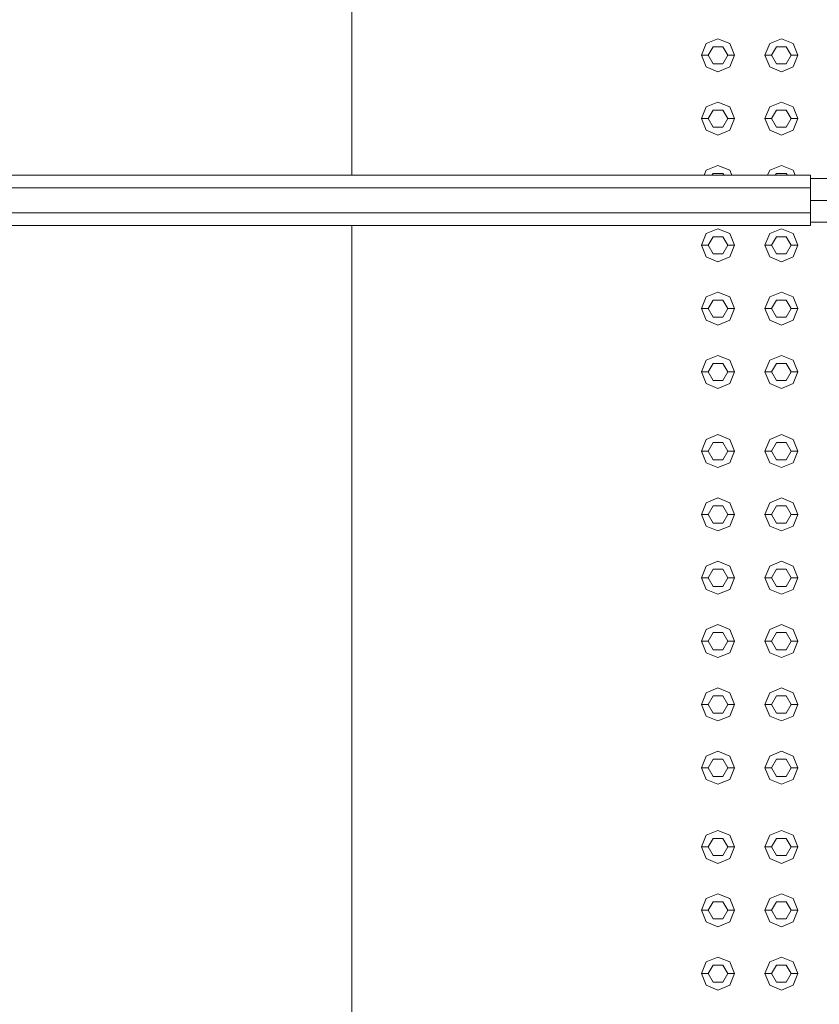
# Model space of a CAD drawing. Header units: millimetres. Extents: x 2 to 902, y -447 to 199.
# Tile 642 of 656: x 23.89 to 25.1, y 161.43 to 162.93. Entities that reach past the tile are written whole.
import ezdxf

# ---------------------------------------------------------------- set-up
doc = ezdxf.new("R2010")
doc.units = ezdxf.units.MM
doc.header["$MEASUREMENT"] = 0
for name, color, linetype, lineweight in [('IFC-Corrimão-Contorno', 36, 'Continuous', 5), ('IFC-Elemento construtivo genérico-Contorno', 253, 'Continuous', 5), ('IFC-Escada-Contorno', 32, 'Continuous', 5), ('IFC-Laje-Contorno', 134, 'Continuous', 5)]:
    doc.layers.add(name, color=color, linetype=linetype, lineweight=lineweight)

msp = doc.modelspace()

# ---------------------------------------------------------------- linework, layer by layer
at = {"layer": 'IFC-Corrimão-Contorno', "color": 7, "lineweight": 5}
for p, q in [((23.8509, 162.6895), (25.0871, 162.6895)), ((25.0871, 162.6705), (25.0871, 162.6895)), ((25.0871, 162.6514), (25.0871, 162.6844)), ((25.0871, 162.6844), (25.4935, 162.6844)), ((23.8434, 162.6705), (25.0871, 162.6705)), ((25.0871, 162.6324), (25.0871, 162.6705)), ((25.0871, 162.6514), (25.4935, 162.6514)), ((25.0871, 162.6267), (25.0871, 162.6514)), ((23.8434, 162.6324), (25.0871, 162.6324)), ((25.0871, 162.6133), (25.0871, 162.6324)), ((23.8509, 162.6133), (25.0871, 162.6133)), ((25.0871, 162.6184), (25.4935, 162.6184))]:
    msp.add_line(p, q, dxfattribs=at)
at = {"layer": 'IFC-Elemento construtivo genérico-Contorno', "color": 7, "lineweight": 5}
for p, q in [((24.9221, 162.8714), (24.9294, 162.8891)), ((24.9221, 162.8714), (24.9294, 162.8891)), ((24.9294, 162.8891), (24.9471, 162.8964)), ((24.9294, 162.8891), (24.9471, 162.8964)), ((24.9471, 162.8964), (24.9648, 162.8891)), ((24.9471, 162.8964), (24.9648, 162.8891)), ((24.9648, 162.8891), (24.9721, 162.8714)), ((24.9648, 162.8891), (24.9721, 162.8714)), ((25.0181, 162.8714), (25.0254, 162.8891)), ((25.0181, 162.8714), (25.0254, 162.8891)), ((25.0254, 162.8891), (25.0431, 162.8964)), ((25.0254, 162.8891), (25.0431, 162.8964)), ((25.0431, 162.8964), (25.0608, 162.8891)), ((25.0431, 162.8964), (25.0608, 162.8891)), ((25.0608, 162.8891), (25.0681, 162.8714)), ((25.0608, 162.8891), (25.0681, 162.8714)), ((24.9321, 162.8714), (24.9396, 162.8844)), ((24.9321, 162.8714), (24.9396, 162.8844)), ((24.9396, 162.8844), (24.9546, 162.8844)), ((24.9396, 162.8844), (24.9546, 162.8844)), ((24.9546, 162.8844), (24.9621, 162.8714)), ((24.9546, 162.8844), (24.9621, 162.8714)), ((25.0281, 162.8714), (25.0356, 162.8844)), ((25.0281, 162.8714), (25.0356, 162.8844)), ((25.0356, 162.8844), (25.0506, 162.8844)), ((25.0356, 162.8844), (25.0506, 162.8844)), ((25.0506, 162.8844), (25.0581, 162.8714)), ((25.0506, 162.8844), (25.0581, 162.8714)), ((24.9221, 162.8714), (24.9321, 162.8714)), ((24.9221, 162.8714), (24.9294, 162.8538)), ((24.9221, 162.8714), (24.9321, 162.8714)), ((24.9221, 162.8714), (24.9294, 162.8538)), ((24.9321, 162.8714), (24.9396, 162.8584)), ((24.9321, 162.8714), (24.9396, 162.8584)), ((24.9396, 162.8584), (24.9546, 162.8584)), ((24.9396, 162.8584), (24.9546, 162.8584)), ((24.9546, 162.8584), (24.9621, 162.8714)), ((24.9546, 162.8584), (24.9621, 162.8714)), ((24.9621, 162.8714), (24.9721, 162.8714)), ((24.9621, 162.8714), (24.9721, 162.8714)), ((24.9648, 162.8538), (24.9721, 162.8714)), ((24.9648, 162.8538), (24.9721, 162.8714)), ((25.0181, 162.8714), (25.0281, 162.8714)), ((25.0181, 162.8714), (25.0254, 162.8538)), ((25.0181, 162.8714), (25.0281, 162.8714)), ((25.0181, 162.8714), (25.0254, 162.8538)), ((25.0281, 162.8714), (25.0356, 162.8584)), ((25.0281, 162.8714), (25.0356, 162.8584)), ((25.0356, 162.8584), (25.0506, 162.8584)), ((25.0356, 162.8584), (25.0506, 162.8584)), ((25.0506, 162.8584), (25.0581, 162.8714)), ((25.0506, 162.8584), (25.0581, 162.8714)), ((25.0581, 162.8714), (25.0681, 162.8714)), ((25.0581, 162.8714), (25.0681, 162.8714)), ((25.0608, 162.8538), (25.0681, 162.8714)), ((25.0608, 162.8538), (25.0681, 162.8714)), ((24.9294, 162.8538), (24.9471, 162.8464)), ((24.9294, 162.8538), (24.9471, 162.8464)), ((24.9471, 162.8464), (24.9648, 162.8538)), ((24.9471, 162.8464), (24.9648, 162.8538)), ((25.0254, 162.8538), (25.0431, 162.8464)), ((25.0254, 162.8538), (25.0431, 162.8464)), ((25.0431, 162.8464), (25.0608, 162.8538)), ((25.0431, 162.8464), (25.0608, 162.8538)), ((24.9294, 162.7931), (24.9471, 162.8004)), ((24.9294, 162.7931), (24.9471, 162.8004)), ((24.9471, 162.8004), (24.9648, 162.7931)), ((24.9471, 162.8004), (24.9648, 162.7931)), ((25.0254, 162.7931), (25.0431, 162.8004)), ((25.0254, 162.7931), (25.0431, 162.8004)), ((25.0431, 162.8004), (25.0608, 162.7931)), ((25.0431, 162.8004), (25.0608, 162.7931)), ((24.9221, 162.7754), (24.9294, 162.7931)), ((24.9221, 162.7754), (24.9294, 162.7931)), ((24.9321, 162.7754), (24.9396, 162.7884)), ((24.9321, 162.7754), (24.9396, 162.7884)), ((24.9396, 162.7884), (24.9546, 162.7884)), ((24.9396, 162.7884), (24.9546, 162.7884)), ((24.9546, 162.7884), (24.9621, 162.7754)), ((24.9546, 162.7884), (24.9621, 162.7754)), ((24.9648, 162.7931), (24.9721, 162.7754)), ((24.9648, 162.7931), (24.9721, 162.7754)), ((25.0181, 162.7754), (25.0254, 162.7931)), ((25.0181, 162.7754), (25.0254, 162.7931)), ((25.0281, 162.7754), (25.0356, 162.7884)), ((25.0281, 162.7754), (25.0356, 162.7884)), ((25.0356, 162.7884), (25.0506, 162.7884)), ((25.0356, 162.7884), (25.0506, 162.7884)), ((25.0506, 162.7884), (25.0581, 162.7754)), ((25.0506, 162.7884), (25.0581, 162.7754)), ((25.0608, 162.7931), (25.0681, 162.7754)), ((25.0608, 162.7931), (25.0681, 162.7754)), ((24.9221, 162.7754), (24.9321, 162.7754)), ((24.9221, 162.7754), (24.9294, 162.7577)), ((24.9221, 162.7754), (24.9321, 162.7754)), ((24.9221, 162.7754), (24.9294, 162.7577)), ((24.9321, 162.7754), (24.9396, 162.7624)), ((24.9321, 162.7754), (24.9396, 162.7624)), ((24.9546, 162.7624), (24.9621, 162.7754)), ((24.9546, 162.7624), (24.9621, 162.7754)), ((24.9621, 162.7754), (24.9721, 162.7754)), ((24.9621, 162.7754), (24.9721, 162.7754)), ((24.9648, 162.7577), (24.9721, 162.7754)), ((24.9648, 162.7577), (24.9721, 162.7754)), ((25.0181, 162.7754), (25.0281, 162.7754)), ((25.0181, 162.7754), (25.0254, 162.7577)), ((25.0181, 162.7754), (25.0281, 162.7754)), ((25.0181, 162.7754), (25.0254, 162.7577)), ((25.0281, 162.7754), (25.0356, 162.7624)), ((25.0281, 162.7754), (25.0356, 162.7624)), ((25.0506, 162.7624), (25.0581, 162.7754)), ((25.0506, 162.7624), (25.0581, 162.7754)), ((25.0581, 162.7754), (25.0681, 162.7754)), ((25.0581, 162.7754), (25.0681, 162.7754)), ((25.0608, 162.7577), (25.0681, 162.7754)), ((25.0608, 162.7577), (25.0681, 162.7754)), ((24.9294, 162.7577), (24.9471, 162.7504)), ((24.9294, 162.7577), (24.9471, 162.7504)), ((24.9396, 162.7624), (24.9546, 162.7624)), ((24.9396, 162.7624), (24.9546, 162.7624)), ((24.9471, 162.7504), (24.9648, 162.7577)), ((24.9471, 162.7504), (24.9648, 162.7577)), ((25.0254, 162.7577), (25.0431, 162.7504)), ((25.0254, 162.7577), (25.0431, 162.7504)), ((25.0356, 162.7624), (25.0506, 162.7624)), ((25.0356, 162.7624), (25.0506, 162.7624)), ((25.0431, 162.7504), (25.0608, 162.7577)), ((25.0431, 162.7504), (25.0608, 162.7577)), ((24.9263, 162.6895), (24.9294, 162.6971)), ((24.9263, 162.6895), (24.9294, 162.6971)), ((24.9294, 162.6971), (24.9471, 162.7044)), ((24.9294, 162.6971), (24.9471, 162.7044)), ((24.9471, 162.7044), (24.9648, 162.6971)), ((24.9471, 162.7044), (24.9648, 162.6971)), ((24.9648, 162.6971), (24.9679, 162.6895)), ((24.9648, 162.6971), (24.9679, 162.6895)), ((25.0223, 162.6895), (25.0254, 162.6971)), ((25.0223, 162.6895), (25.0254, 162.6971)), ((25.0254, 162.6971), (25.0431, 162.7044)), ((25.0254, 162.6971), (25.0431, 162.7044)), ((25.0431, 162.7044), (25.0608, 162.6971)), ((25.0431, 162.7044), (25.0608, 162.6971)), ((25.0608, 162.6971), (25.0639, 162.6895)), ((25.0608, 162.6971), (25.0639, 162.6895)), ((24.9379, 162.6895), (24.9396, 162.6924)), ((24.9379, 162.6895), (24.9396, 162.6924)), ((24.9396, 162.6924), (24.9546, 162.6924)), ((24.9396, 162.6924), (24.9546, 162.6924)), ((24.9546, 162.6924), (24.9563, 162.6895)), ((24.9546, 162.6924), (24.9563, 162.6895)), ((25.0339, 162.6895), (25.0356, 162.6924)), ((25.0339, 162.6895), (25.0356, 162.6924)), ((25.0356, 162.6924), (25.0506, 162.6924)), ((25.0356, 162.6924), (25.0506, 162.6924)), ((25.0506, 162.6924), (25.0523, 162.6895)), ((25.0506, 162.6924), (25.0523, 162.6895)), ((24.9294, 162.6011), (24.9471, 162.6084)), ((24.9294, 162.6011), (24.9471, 162.6084)), ((24.9471, 162.6084), (24.9648, 162.6011)), ((24.9471, 162.6084), (24.9648, 162.6011)), ((25.0254, 162.6011), (25.0431, 162.6084)), ((25.0254, 162.6011), (25.0431, 162.6084)), ((25.0431, 162.6084), (25.0608, 162.6011)), ((25.0431, 162.6084), (25.0608, 162.6011)), ((24.9221, 162.5834), (24.9294, 162.6011)), ((24.9221, 162.5834), (24.9294, 162.6011)), ((24.9321, 162.5834), (24.9396, 162.5964)), ((24.9321, 162.5834), (24.9396, 162.5964)), ((24.9396, 162.5964), (24.9546, 162.5964)), ((24.9396, 162.5964), (24.9546, 162.5964)), ((24.9546, 162.5964), (24.9621, 162.5834)), ((24.9546, 162.5964), (24.9621, 162.5834)), ((24.9648, 162.6011), (24.9721, 162.5834)), ((24.9648, 162.6011), (24.9721, 162.5834)), ((25.0181, 162.5834), (25.0254, 162.6011)), ((25.0181, 162.5834), (25.0254, 162.6011)), ((25.0281, 162.5834), (25.0356, 162.5964)), ((25.0281, 162.5834), (25.0356, 162.5964)), ((25.0356, 162.5964), (25.0506, 162.5964)), ((25.0356, 162.5964), (25.0506, 162.5964)), ((25.0506, 162.5964), (25.0581, 162.5834)), ((25.0506, 162.5964), (25.0581, 162.5834)), ((25.0608, 162.6011), (25.0681, 162.5834)), ((25.0608, 162.6011), (25.0681, 162.5834)), ((24.9221, 162.5834), (24.9321, 162.5834)), ((24.9221, 162.5834), (24.9294, 162.5658)), ((24.9221, 162.5834), (24.9321, 162.5834)), ((24.9221, 162.5834), (24.9294, 162.5658)), ((24.9321, 162.5834), (24.9396, 162.5704)), ((24.9321, 162.5834), (24.9396, 162.5704)), ((24.9546, 162.5704), (24.9621, 162.5834)), ((24.9546, 162.5704), (24.9621, 162.5834)), ((24.9621, 162.5834), (24.9721, 162.5834)), ((24.9621, 162.5834), (24.9721, 162.5834)), ((24.9648, 162.5658), (24.9721, 162.5834)), ((24.9648, 162.5658), (24.9721, 162.5834)), ((25.0181, 162.5834), (25.0281, 162.5834)), ((25.0181, 162.5834), (25.0254, 162.5658)), ((25.0181, 162.5834), (25.0281, 162.5834)), ((25.0181, 162.5834), (25.0254, 162.5658)), ((25.0281, 162.5834), (25.0356, 162.5704)), ((25.0281, 162.5834), (25.0356, 162.5704)), ((25.0506, 162.5704), (25.0581, 162.5834)), ((25.0506, 162.5704), (25.0581, 162.5834)), ((25.0581, 162.5834), (25.0681, 162.5834)), ((25.0581, 162.5834), (25.0681, 162.5834)), ((25.0608, 162.5658), (25.0681, 162.5834)), ((25.0608, 162.5658), (25.0681, 162.5834)), ((24.9294, 162.5658), (24.9471, 162.5584)), ((24.9294, 162.5658), (24.9471, 162.5584)), ((24.9396, 162.5704), (24.9546, 162.5704)), ((24.9396, 162.5704), (24.9546, 162.5704)), ((24.9471, 162.5584), (24.9648, 162.5658)), ((24.9471, 162.5584), (24.9648, 162.5658)), ((25.0254, 162.5658), (25.0431, 162.5584)), ((25.0254, 162.5658), (25.0431, 162.5584)), ((25.0356, 162.5704), (25.0506, 162.5704)), ((25.0356, 162.5704), (25.0506, 162.5704)), ((25.0431, 162.5584), (25.0608, 162.5658)), ((25.0431, 162.5584), (25.0608, 162.5658)), ((24.9221, 162.4874), (24.9294, 162.5051)), ((24.9221, 162.4874), (24.9294, 162.5051)), ((24.9294, 162.5051), (24.9471, 162.5124)), ((24.9294, 162.5051), (24.9471, 162.5124)), ((24.9321, 162.4874), (24.9396, 162.5004)), ((24.9321, 162.4874), (24.9396, 162.5004)), ((24.9396, 162.5004), (24.9546, 162.5004)), ((24.9396, 162.5004), (24.9546, 162.5004)), ((24.9471, 162.5124), (24.9648, 162.5051)), ((24.9471, 162.5124), (24.9648, 162.5051)), ((24.9546, 162.5004), (24.9621, 162.4874)), ((24.9546, 162.5004), (24.9621, 162.4874)), ((24.9648, 162.5051), (24.9721, 162.4874)), ((24.9648, 162.5051), (24.9721, 162.4874)), ((25.0181, 162.4874), (25.0254, 162.5051)), ((25.0181, 162.4874), (25.0254, 162.5051)), ((25.0254, 162.5051), (25.0431, 162.5124)), ((25.0254, 162.5051), (25.0431, 162.5124)), ((25.0281, 162.4874), (25.0356, 162.5004)), ((25.0281, 162.4874), (25.0356, 162.5004)), ((25.0356, 162.5004), (25.0506, 162.5004)), ((25.0356, 162.5004), (25.0506, 162.5004)), ((25.0431, 162.5124), (25.0608, 162.5051)), ((25.0431, 162.5124), (25.0608, 162.5051)), ((25.0506, 162.5004), (25.0581, 162.4874)), ((25.0506, 162.5004), (25.0581, 162.4874)), ((25.0608, 162.5051), (25.0681, 162.4874)), ((25.0608, 162.5051), (25.0681, 162.4874)), ((24.9221, 162.4874), (24.9321, 162.4874)), ((24.9221, 162.4874), (24.9294, 162.4698)), ((24.9221, 162.4874), (24.9321, 162.4874)), ((24.9221, 162.4874), (24.9294, 162.4698)), ((24.9321, 162.4874), (24.9396, 162.4744)), ((24.9321, 162.4874), (24.9396, 162.4744)), ((24.9546, 162.4744), (24.9621, 162.4874)), ((24.9546, 162.4744), (24.9621, 162.4874)), ((24.9621, 162.4874), (24.9721, 162.4874)), ((24.9621, 162.4874), (24.9721, 162.4874)), ((24.9648, 162.4698), (24.9721, 162.4874)), ((24.9648, 162.4698), (24.9721, 162.4874)), ((25.0181, 162.4874), (25.0281, 162.4874)), ((25.0181, 162.4874), (25.0254, 162.4698)), ((25.0181, 162.4874), (25.0281, 162.4874)), ((25.0181, 162.4874), (25.0254, 162.4698)), ((25.0281, 162.4874), (25.0356, 162.4744)), ((25.0281, 162.4874), (25.0356, 162.4744)), ((25.0506, 162.4744), (25.0581, 162.4874)), ((25.0506, 162.4744), (25.0581, 162.4874)), ((25.0581, 162.4874), (25.0681, 162.4874)), ((25.0581, 162.4874), (25.0681, 162.4874)), ((25.0608, 162.4698), (25.0681, 162.4874)), ((25.0608, 162.4698), (25.0681, 162.4874)), ((24.9294, 162.4698), (24.9471, 162.4624)), ((24.9294, 162.4698), (24.9471, 162.4624)), ((24.9396, 162.4744), (24.9546, 162.4744)), ((24.9396, 162.4744), (24.9546, 162.4744)), ((24.9471, 162.4624), (24.9648, 162.4698)), ((24.9471, 162.4624), (24.9648, 162.4698)), ((25.0254, 162.4698), (25.0431, 162.4624)), ((25.0254, 162.4698), (25.0431, 162.4624)), ((25.0356, 162.4744), (25.0506, 162.4744)), ((25.0356, 162.4744), (25.0506, 162.4744)), ((25.0431, 162.4624), (25.0608, 162.4698)), ((25.0431, 162.4624), (25.0608, 162.4698)), ((24.9294, 162.4091), (24.9471, 162.4164)), ((24.9294, 162.4091), (24.9471, 162.4164)), ((24.9471, 162.4164), (24.9648, 162.4091)), ((24.9471, 162.4164), (24.9648, 162.4091)), ((25.0254, 162.4091), (25.0431, 162.4164)), ((25.0254, 162.4091), (25.0431, 162.4164)), ((25.0431, 162.4164), (25.0608, 162.4091)), ((25.0431, 162.4164), (25.0608, 162.4091)), ((24.9221, 162.3914), (24.9294, 162.4091)), ((24.9221, 162.3914), (24.9294, 162.4091)), ((24.9321, 162.3914), (24.9396, 162.4044)), ((24.9321, 162.3914), (24.9396, 162.4044)), ((24.9396, 162.4044), (24.9546, 162.4044)), ((24.9396, 162.4044), (24.9546, 162.4044)), ((24.9546, 162.4044), (24.9621, 162.3914)), ((24.9546, 162.4044), (24.9621, 162.3914)), ((24.9648, 162.4091), (24.9721, 162.3914)), ((24.9648, 162.4091), (24.9721, 162.3914)), ((25.0181, 162.3914), (25.0254, 162.4091)), ((25.0181, 162.3914), (25.0254, 162.4091)), ((25.0281, 162.3914), (25.0356, 162.4044)), ((25.0281, 162.3914), (25.0356, 162.4044)), ((25.0356, 162.4044), (25.0506, 162.4044)), ((25.0356, 162.4044), (25.0506, 162.4044)), ((25.0506, 162.4044), (25.0581, 162.3914)), ((25.0506, 162.4044), (25.0581, 162.3914)), ((25.0608, 162.4091), (25.0681, 162.3914)), ((25.0608, 162.4091), (25.0681, 162.3914)), ((24.9221, 162.3914), (24.9321, 162.3914)), ((24.9221, 162.3914), (24.9294, 162.3738)), ((24.9221, 162.3914), (24.9321, 162.3914)), ((24.9221, 162.3914), (24.9294, 162.3738)), ((24.9321, 162.3914), (24.9396, 162.3784)), ((24.9321, 162.3914), (24.9396, 162.3784)), ((24.9546, 162.3784), (24.9621, 162.3914)), ((24.9546, 162.3784), (24.9621, 162.3914)), ((24.9621, 162.3914), (24.9721, 162.3914)), ((24.9621, 162.3914), (24.9721, 162.3914)), ((24.9648, 162.3738), (24.9721, 162.3914)), ((24.9648, 162.3738), (24.9721, 162.3914)), ((25.0181, 162.3914), (25.0281, 162.3914)), ((25.0181, 162.3914), (25.0254, 162.3738)), ((25.0181, 162.3914), (25.0281, 162.3914)), ((25.0181, 162.3914), (25.0254, 162.3738)), ((25.0281, 162.3914), (25.0356, 162.3784)), ((25.0281, 162.3914), (25.0356, 162.3784)), ((25.0506, 162.3784), (25.0581, 162.3914)), ((25.0506, 162.3784), (25.0581, 162.3914)), ((25.0581, 162.3914), (25.0681, 162.3914)), ((25.0581, 162.3914), (25.0681, 162.3914)), ((25.0608, 162.3738), (25.0681, 162.3914)), ((25.0608, 162.3738), (25.0681, 162.3914)), ((24.9294, 162.3738), (24.9471, 162.3664)), ((24.9294, 162.3738), (24.9471, 162.3664)), ((24.9396, 162.3784), (24.9546, 162.3784)), ((24.9396, 162.3784), (24.9546, 162.3784)), ((24.9471, 162.3664), (24.9648, 162.3738)), ((24.9471, 162.3664), (24.9648, 162.3738)), ((25.0254, 162.3738), (25.0431, 162.3664)), ((25.0254, 162.3738), (25.0431, 162.3664)), ((25.0356, 162.3784), (25.0506, 162.3784)), ((25.0356, 162.3784), (25.0506, 162.3784)), ((25.0431, 162.3664), (25.0608, 162.3738)), ((25.0431, 162.3664), (25.0608, 162.3738)), ((24.9294, 162.2891), (24.9471, 162.2964)), ((24.9294, 162.2891), (24.9471, 162.2964)), ((24.9471, 162.2964), (24.9648, 162.2891)), ((24.9471, 162.2964), (24.9648, 162.2891)), ((25.0254, 162.2891), (25.0431, 162.2964)), ((25.0254, 162.2891), (25.0431, 162.2964)), ((25.0431, 162.2964), (25.0608, 162.2891)), ((25.0431, 162.2964), (25.0608, 162.2891)), ((24.9221, 162.2714), (24.9294, 162.2891)), ((24.9221, 162.2714), (24.9294, 162.2891)), ((24.9321, 162.2714), (24.9396, 162.2844)), ((24.9321, 162.2714), (24.9396, 162.2844)), ((24.9396, 162.2844), (24.9546, 162.2844)), ((24.9396, 162.2844), (24.9546, 162.2844)), ((24.9546, 162.2844), (24.9621, 162.2714)), ((24.9546, 162.2844), (24.9621, 162.2714)), ((24.9648, 162.2891), (24.9721, 162.2714)), ((24.9648, 162.2891), (24.9721, 162.2714)), ((25.0181, 162.2714), (25.0254, 162.2891)), ((25.0181, 162.2714), (25.0254, 162.2891)), ((25.0281, 162.2714), (25.0356, 162.2844)), ((25.0281, 162.2714), (25.0356, 162.2844)), ((25.0356, 162.2844), (25.0506, 162.2844)), ((25.0356, 162.2844), (25.0506, 162.2844)), ((25.0506, 162.2844), (25.0581, 162.2714)), ((25.0506, 162.2844), (25.0581, 162.2714)), ((25.0608, 162.2891), (25.0681, 162.2714)), ((25.0608, 162.2891), (25.0681, 162.2714)), ((24.9221, 162.2714), (24.9321, 162.2714)), ((24.9221, 162.2714), (24.9294, 162.2538)), ((24.9221, 162.2714), (24.9321, 162.2714)), ((24.9221, 162.2714), (24.9294, 162.2538)), ((24.9321, 162.2714), (24.9396, 162.2584)), ((24.9321, 162.2714), (24.9396, 162.2584)), ((24.9546, 162.2584), (24.9621, 162.2714)), ((24.9546, 162.2584), (24.9621, 162.2714)), ((24.9621, 162.2714), (24.9721, 162.2714)), ((24.9621, 162.2714), (24.9721, 162.2714)), ((24.9648, 162.2538), (24.9721, 162.2714)), ((24.9648, 162.2538), (24.9721, 162.2714)), ((25.0181, 162.2714), (25.0281, 162.2714)), ((25.0181, 162.2714), (25.0254, 162.2538)), ((25.0181, 162.2714), (25.0281, 162.2714)), ((25.0181, 162.2714), (25.0254, 162.2538)), ((25.0281, 162.2714), (25.0356, 162.2584)), ((25.0281, 162.2714), (25.0356, 162.2584)), ((25.0506, 162.2584), (25.0581, 162.2714)), ((25.0506, 162.2584), (25.0581, 162.2714)), ((25.0581, 162.2714), (25.0681, 162.2714)), ((25.0581, 162.2714), (25.0681, 162.2714)), ((25.0608, 162.2538), (25.0681, 162.2714)), ((25.0608, 162.2538), (25.0681, 162.2714)), ((24.9294, 162.2538), (24.9471, 162.2464)), ((24.9294, 162.2538), (24.9471, 162.2464)), ((24.9396, 162.2584), (24.9546, 162.2584)), ((24.9396, 162.2584), (24.9546, 162.2584)), ((24.9471, 162.2464), (24.9648, 162.2538)), ((24.9471, 162.2464), (24.9648, 162.2538)), ((25.0254, 162.2538), (25.0431, 162.2464)), ((25.0254, 162.2538), (25.0431, 162.2464)), ((25.0356, 162.2584), (25.0506, 162.2584)), ((25.0356, 162.2584), (25.0506, 162.2584)), ((25.0431, 162.2464), (25.0608, 162.2538)), ((25.0431, 162.2464), (25.0608, 162.2538)), ((24.9221, 162.1754), (24.9294, 162.1931)), ((24.9221, 162.1754), (24.9294, 162.1931)), ((24.9294, 162.1931), (24.9471, 162.2004)), ((24.9294, 162.1931), (24.9471, 162.2004)), ((24.9321, 162.1754), (24.9396, 162.1884)), ((24.9321, 162.1754), (24.9396, 162.1884)), ((24.9396, 162.1884), (24.9546, 162.1884)), ((24.9396, 162.1884), (24.9546, 162.1884)), ((24.9471, 162.2004), (24.9648, 162.1931)), ((24.9471, 162.2004), (24.9648, 162.1931)), ((24.9546, 162.1884), (24.9621, 162.1754)), ((24.9546, 162.1884), (24.9621, 162.1754)), ((24.9648, 162.1931), (24.9721, 162.1754)), ((24.9648, 162.1931), (24.9721, 162.1754)), ((25.0181, 162.1754), (25.0254, 162.1931)), ((25.0181, 162.1754), (25.0254, 162.1931)), ((25.0254, 162.1931), (25.0431, 162.2004)), ((25.0254, 162.1931), (25.0431, 162.2004)), ((25.0281, 162.1754), (25.0356, 162.1884)), ((25.0281, 162.1754), (25.0356, 162.1884)), ((25.0356, 162.1884), (25.0506, 162.1884)), ((25.0356, 162.1884), (25.0506, 162.1884)), ((25.0431, 162.2004), (25.0608, 162.1931)), ((25.0431, 162.2004), (25.0608, 162.1931)), ((25.0506, 162.1884), (25.0581, 162.1754)), ((25.0506, 162.1884), (25.0581, 162.1754)), ((25.0608, 162.1931), (25.0681, 162.1754)), ((25.0608, 162.1931), (25.0681, 162.1754)), ((24.9221, 162.1754), (24.9321, 162.1754)), ((24.9221, 162.1754), (24.9294, 162.1577)), ((24.9221, 162.1754), (24.9321, 162.1754)), ((24.9221, 162.1754), (24.9294, 162.1577)), ((24.9321, 162.1754), (24.9396, 162.1624)), ((24.9321, 162.1754), (24.9396, 162.1624)), ((24.9546, 162.1624), (24.9621, 162.1754)), ((24.9546, 162.1624), (24.9621, 162.1754)), ((24.9621, 162.1754), (24.9721, 162.1754)), ((24.9621, 162.1754), (24.9721, 162.1754)), ((24.9648, 162.1577), (24.9721, 162.1754)), ((24.9648, 162.1577), (24.9721, 162.1754)), ((25.0181, 162.1754), (25.0281, 162.1754)), ((25.0181, 162.1754), (25.0254, 162.1577)), ((25.0181, 162.1754), (25.0281, 162.1754)), ((25.0181, 162.1754), (25.0254, 162.1577)), ((25.0281, 162.1754), (25.0356, 162.1624)), ((25.0281, 162.1754), (25.0356, 162.1624)), ((25.0506, 162.1624), (25.0581, 162.1754)), ((25.0506, 162.1624), (25.0581, 162.1754)), ((25.0581, 162.1754), (25.0681, 162.1754)), ((25.0581, 162.1754), (25.0681, 162.1754)), ((25.0608, 162.1577), (25.0681, 162.1754)), ((25.0608, 162.1577), (25.0681, 162.1754)), ((24.9294, 162.1577), (24.9471, 162.1504)), ((24.9294, 162.1577), (24.9471, 162.1504)), ((24.9396, 162.1624), (24.9546, 162.1624)), ((24.9396, 162.1624), (24.9546, 162.1624)), ((24.9471, 162.1504), (24.9648, 162.1577)), ((24.9471, 162.1504), (24.9648, 162.1577)), ((25.0254, 162.1577), (25.0431, 162.1504)), ((25.0254, 162.1577), (25.0431, 162.1504)), ((25.0356, 162.1624), (25.0506, 162.1624)), ((25.0356, 162.1624), (25.0506, 162.1624)), ((25.0431, 162.1504), (25.0608, 162.1577)), ((25.0431, 162.1504), (25.0608, 162.1577)), ((24.9221, 162.0794), (24.9294, 162.0971)), ((24.9221, 162.0794), (24.9294, 162.0971)), ((24.9294, 162.0971), (24.9471, 162.1044)), ((24.9294, 162.0971), (24.9471, 162.1044)), ((24.9471, 162.1044), (24.9648, 162.0971)), ((24.9471, 162.1044), (24.9648, 162.0971)), ((24.9648, 162.0971), (24.9721, 162.0794)), ((24.9648, 162.0971), (24.9721, 162.0794)), ((25.0181, 162.0794), (25.0254, 162.0971)), ((25.0181, 162.0794), (25.0254, 162.0971)), ((25.0254, 162.0971), (25.0431, 162.1044)), ((25.0254, 162.0971), (25.0431, 162.1044)), ((25.0431, 162.1044), (25.0608, 162.0971)), ((25.0431, 162.1044), (25.0608, 162.0971)), ((25.0608, 162.0971), (25.0681, 162.0794)), ((25.0608, 162.0971), (25.0681, 162.0794)), ((24.9321, 162.0794), (24.9396, 162.0924)), ((24.9321, 162.0794), (24.9396, 162.0924)), ((24.9396, 162.0924), (24.9546, 162.0924)), ((24.9396, 162.0924), (24.9546, 162.0924)), ((24.9546, 162.0924), (24.9621, 162.0794)), ((24.9546, 162.0924), (24.9621, 162.0794)), ((25.0281, 162.0794), (25.0356, 162.0924)), ((25.0281, 162.0794), (25.0356, 162.0924)), ((25.0356, 162.0924), (25.0506, 162.0924)), ((25.0356, 162.0924), (25.0506, 162.0924)), ((25.0506, 162.0924), (25.0581, 162.0794)), ((25.0506, 162.0924), (25.0581, 162.0794)), ((24.9221, 162.0794), (24.9321, 162.0794)), ((24.9221, 162.0794), (24.9294, 162.0618)), ((24.9221, 162.0794), (24.9321, 162.0794)), ((24.9221, 162.0794), (24.9294, 162.0618)), ((24.9321, 162.0794), (24.9396, 162.0664)), ((24.9321, 162.0794), (24.9396, 162.0664)), ((24.9546, 162.0664), (24.9621, 162.0794)), ((24.9546, 162.0664), (24.9621, 162.0794)), ((24.9621, 162.0794), (24.9721, 162.0794)), ((24.9621, 162.0794), (24.9721, 162.0794)), ((24.9648, 162.0618), (24.9721, 162.0794)), ((24.9648, 162.0618), (24.9721, 162.0794)), ((25.0181, 162.0794), (25.0281, 162.0794)), ((25.0181, 162.0794), (25.0254, 162.0618)), ((25.0181, 162.0794), (25.0281, 162.0794)), ((25.0181, 162.0794), (25.0254, 162.0618)), ((25.0281, 162.0794), (25.0356, 162.0664)), ((25.0281, 162.0794), (25.0356, 162.0664)), ((25.0506, 162.0664), (25.0581, 162.0794)), ((25.0506, 162.0664), (25.0581, 162.0794)), ((25.0581, 162.0794), (25.0681, 162.0794)), ((25.0581, 162.0794), (25.0681, 162.0794)), ((25.0608, 162.0618), (25.0681, 162.0794)), ((25.0608, 162.0618), (25.0681, 162.0794)), ((24.9294, 162.0618), (24.9471, 162.0544)), ((24.9294, 162.0618), (24.9471, 162.0544)), ((24.9396, 162.0664), (24.9546, 162.0664)), ((24.9396, 162.0664), (24.9546, 162.0664)), ((24.9471, 162.0544), (24.9648, 162.0618)), ((24.9471, 162.0544), (24.9648, 162.0618)), ((25.0254, 162.0618), (25.0431, 162.0544)), ((25.0254, 162.0618), (25.0431, 162.0544)), ((25.0356, 162.0664), (25.0506, 162.0664)), ((25.0356, 162.0664), (25.0506, 162.0664)), ((25.0431, 162.0544), (25.0608, 162.0618)), ((25.0431, 162.0544), (25.0608, 162.0618)), ((24.9294, 162.0011), (24.9471, 162.0084)), ((24.9294, 162.0011), (24.9471, 162.0084)), ((24.9471, 162.0084), (24.9648, 162.0011)), ((24.9471, 162.0084), (24.9648, 162.0011)), ((25.0254, 162.0011), (25.0431, 162.0084)), ((25.0254, 162.0011), (25.0431, 162.0084)), ((25.0431, 162.0084), (25.0608, 162.0011)), ((25.0431, 162.0084), (25.0608, 162.0011)), ((24.9221, 161.9834), (24.9294, 162.0011)), ((24.9221, 161.9834), (24.9294, 162.0011)), ((24.9321, 161.9834), (24.9396, 161.9964)), ((24.9321, 161.9834), (24.9396, 161.9964)), ((24.9396, 161.9964), (24.9546, 161.9964)), ((24.9396, 161.9964), (24.9546, 161.9964)), ((24.9546, 161.9964), (24.9621, 161.9834)), ((24.9546, 161.9964), (24.9621, 161.9834)), ((24.9648, 162.0011), (24.9721, 161.9834)), ((24.9648, 162.0011), (24.9721, 161.9834)), ((25.0181, 161.9834), (25.0254, 162.0011)), ((25.0181, 161.9834), (25.0254, 162.0011)), ((25.0281, 161.9834), (25.0356, 161.9964)), ((25.0281, 161.9834), (25.0356, 161.9964)), ((25.0356, 161.9964), (25.0506, 161.9964)), ((25.0356, 161.9964), (25.0506, 161.9964)), ((25.0506, 161.9964), (25.0581, 161.9834)), ((25.0506, 161.9964), (25.0581, 161.9834)), ((25.0608, 162.0011), (25.0681, 161.9834)), ((25.0608, 162.0011), (25.0681, 161.9834)), ((24.9221, 161.9834), (24.9321, 161.9834)), ((24.9221, 161.9834), (24.9294, 161.9658)), ((24.9221, 161.9834), (24.9321, 161.9834)), ((24.9221, 161.9834), (24.9294, 161.9658)), ((24.9321, 161.9834), (24.9396, 161.9704)), ((24.9321, 161.9834), (24.9396, 161.9704)), ((24.9546, 161.9704), (24.9621, 161.9834)), ((24.9546, 161.9704), (24.9621, 161.9834)), ((24.9621, 161.9834), (24.9721, 161.9834)), ((24.9621, 161.9834), (24.9721, 161.9834)), ((24.9648, 161.9658), (24.9721, 161.9834)), ((24.9648, 161.9658), (24.9721, 161.9834)), ((25.0181, 161.9834), (25.0281, 161.9834)), ((25.0181, 161.9834), (25.0254, 161.9658)), ((25.0181, 161.9834), (25.0281, 161.9834)), ((25.0181, 161.9834), (25.0254, 161.9658)), ((25.0281, 161.9834), (25.0356, 161.9704)), ((25.0281, 161.9834), (25.0356, 161.9704)), ((25.0506, 161.9704), (25.0581, 161.9834)), ((25.0506, 161.9704), (25.0581, 161.9834)), ((25.0581, 161.9834), (25.0681, 161.9834)), ((25.0581, 161.9834), (25.0681, 161.9834)), ((25.0608, 161.9658), (25.0681, 161.9834)), ((25.0608, 161.9658), (25.0681, 161.9834)), ((24.9294, 161.9658), (24.9471, 161.9584)), ((24.9294, 161.9658), (24.9471, 161.9584)), ((24.9396, 161.9704), (24.9546, 161.9704)), ((24.9396, 161.9704), (24.9546, 161.9704)), ((24.9471, 161.9584), (24.9648, 161.9658)), ((24.9471, 161.9584), (24.9648, 161.9658)), ((25.0254, 161.9658), (25.0431, 161.9584)), ((25.0254, 161.9658), (25.0431, 161.9584)), ((25.0356, 161.9704), (25.0506, 161.9704)), ((25.0356, 161.9704), (25.0506, 161.9704)), ((25.0431, 161.9584), (25.0608, 161.9658)), ((25.0431, 161.9584), (25.0608, 161.9658)), ((24.9221, 161.8874), (24.9294, 161.9051)), ((24.9221, 161.8874), (24.9294, 161.9051)), ((24.9294, 161.9051), (24.9471, 161.9124)), ((24.9294, 161.9051), (24.9471, 161.9124)), ((24.9471, 161.9124), (24.9648, 161.9051)), ((24.9471, 161.9124), (24.9648, 161.9051)), ((24.9648, 161.9051), (24.9721, 161.8874)), ((24.9648, 161.9051), (24.9721, 161.8874)), ((25.0181, 161.8874), (25.0254, 161.9051)), ((25.0181, 161.8874), (25.0254, 161.9051)), ((25.0254, 161.9051), (25.0431, 161.9124)), ((25.0254, 161.9051), (25.0431, 161.9124)), ((25.0431, 161.9124), (25.0608, 161.9051)), ((25.0431, 161.9124), (25.0608, 161.9051)), ((25.0608, 161.9051), (25.0681, 161.8874)), ((25.0608, 161.9051), (25.0681, 161.8874)), ((24.9321, 161.8874), (24.9396, 161.9004)), ((24.9321, 161.8874), (24.9396, 161.9004)), ((24.9396, 161.9004), (24.9546, 161.9004)), ((24.9396, 161.9004), (24.9546, 161.9004)), ((24.9546, 161.9004), (24.9621, 161.8874)), ((24.9546, 161.9004), (24.9621, 161.8874)), ((25.0281, 161.8874), (25.0356, 161.9004)), ((25.0281, 161.8874), (25.0356, 161.9004)), ((25.0356, 161.9004), (25.0506, 161.9004)), ((25.0356, 161.9004), (25.0506, 161.9004)), ((25.0506, 161.9004), (25.0581, 161.8874)), ((25.0506, 161.9004), (25.0581, 161.8874)), ((24.9221, 161.8874), (24.9321, 161.8874)), ((24.9221, 161.8874), (24.9294, 161.8698)), ((24.9221, 161.8874), (24.9321, 161.8874)), ((24.9221, 161.8874), (24.9294, 161.8698)), ((24.9321, 161.8874), (24.9396, 161.8744)), ((24.9321, 161.8874), (24.9396, 161.8744)), ((24.9396, 161.8744), (24.9546, 161.8744)), ((24.9396, 161.8744), (24.9546, 161.8744)), ((24.9546, 161.8744), (24.9621, 161.8874)), ((24.9546, 161.8744), (24.9621, 161.8874)), ((24.9621, 161.8874), (24.9721, 161.8874)), ((24.9621, 161.8874), (24.9721, 161.8874)), ((24.9648, 161.8698), (24.9721, 161.8874)), ((24.9648, 161.8698), (24.9721, 161.8874)), ((25.0181, 161.8874), (25.0281, 161.8874)), ((25.0181, 161.8874), (25.0254, 161.8698)), ((25.0181, 161.8874), (25.0281, 161.8874)), ((25.0181, 161.8874), (25.0254, 161.8698)), ((25.0281, 161.8874), (25.0356, 161.8744)), ((25.0281, 161.8874), (25.0356, 161.8744)), ((25.0356, 161.8744), (25.0506, 161.8744)), ((25.0356, 161.8744), (25.0506, 161.8744)), ((25.0506, 161.8744), (25.0581, 161.8874)), ((25.0506, 161.8744), (25.0581, 161.8874)), ((25.0581, 161.8874), (25.0681, 161.8874)), ((25.0581, 161.8874), (25.0681, 161.8874)), ((25.0608, 161.8698), (25.0681, 161.8874)), ((25.0608, 161.8698), (25.0681, 161.8874)), ((24.9294, 161.8698), (24.9471, 161.8624)), ((24.9294, 161.8698), (24.9471, 161.8624)), ((24.9471, 161.8624), (24.9648, 161.8698)), ((24.9471, 161.8624), (24.9648, 161.8698)), ((25.0254, 161.8698), (25.0431, 161.8624)), ((25.0254, 161.8698), (25.0431, 161.8624)), ((25.0431, 161.8624), (25.0608, 161.8698)), ((25.0431, 161.8624), (25.0608, 161.8698)), ((24.9294, 161.8091), (24.9471, 161.8164)), ((24.9294, 161.8091), (24.9471, 161.8164)), ((24.9471, 161.8164), (24.9648, 161.8091)), ((24.9471, 161.8164), (24.9648, 161.8091)), ((25.0254, 161.8091), (25.0431, 161.8164)), ((25.0254, 161.8091), (25.0431, 161.8164)), ((25.0431, 161.8164), (25.0608, 161.8091)), ((25.0431, 161.8164), (25.0608, 161.8091)), ((24.9221, 161.7914), (24.9294, 161.8091)), ((24.9221, 161.7914), (24.9294, 161.8091)), ((24.9321, 161.7914), (24.9396, 161.8044)), ((24.9321, 161.7914), (24.9396, 161.8044)), ((24.9396, 161.8044), (24.9546, 161.8044)), ((24.9396, 161.8044), (24.9546, 161.8044)), ((24.9546, 161.8044), (24.9621, 161.7914)), ((24.9546, 161.8044), (24.9621, 161.7914)), ((24.9648, 161.8091), (24.9721, 161.7914)), ((24.9648, 161.8091), (24.9721, 161.7914)), ((25.0181, 161.7914), (25.0254, 161.8091)), ((25.0181, 161.7914), (25.0254, 161.8091)), ((25.0281, 161.7914), (25.0356, 161.8044)), ((25.0281, 161.7914), (25.0356, 161.8044)), ((25.0356, 161.8044), (25.0506, 161.8044)), ((25.0356, 161.8044), (25.0506, 161.8044)), ((25.0506, 161.8044), (25.0581, 161.7914)), ((25.0506, 161.8044), (25.0581, 161.7914)), ((25.0608, 161.8091), (25.0681, 161.7914)), ((25.0608, 161.8091), (25.0681, 161.7914)), ((24.9221, 161.7914), (24.9321, 161.7914)), ((24.9221, 161.7914), (24.9294, 161.7738)), ((24.9221, 161.7914), (24.9321, 161.7914)), ((24.9221, 161.7914), (24.9294, 161.7738)), ((24.9321, 161.7914), (24.9396, 161.7784)), ((24.9321, 161.7914), (24.9396, 161.7784)), ((24.9546, 161.7784), (24.9621, 161.7914)), ((24.9546, 161.7784), (24.9621, 161.7914)), ((24.9621, 161.7914), (24.9721, 161.7914)), ((24.9621, 161.7914), (24.9721, 161.7914)), ((24.9648, 161.7738), (24.9721, 161.7914)), ((24.9648, 161.7738), (24.9721, 161.7914)), ((25.0181, 161.7914), (25.0281, 161.7914)), ((25.0181, 161.7914), (25.0254, 161.7738)), ((25.0181, 161.7914), (25.0281, 161.7914)), ((25.0181, 161.7914), (25.0254, 161.7738)), ((25.0281, 161.7914), (25.0356, 161.7784)), ((25.0281, 161.7914), (25.0356, 161.7784)), ((25.0506, 161.7784), (25.0581, 161.7914)), ((25.0506, 161.7784), (25.0581, 161.7914)), ((25.0581, 161.7914), (25.0681, 161.7914)), ((25.0581, 161.7914), (25.0681, 161.7914)), ((25.0608, 161.7738), (25.0681, 161.7914)), ((25.0608, 161.7738), (25.0681, 161.7914)), ((24.9294, 161.7738), (24.9471, 161.7664)), ((24.9294, 161.7738), (24.9471, 161.7664)), ((24.9396, 161.7784), (24.9546, 161.7784)), ((24.9396, 161.7784), (24.9546, 161.7784)), ((24.9471, 161.7664), (24.9648, 161.7738)), ((24.9471, 161.7664), (24.9648, 161.7738)), ((25.0254, 161.7738), (25.0431, 161.7664)), ((25.0254, 161.7738), (25.0431, 161.7664)), ((25.0356, 161.7784), (25.0506, 161.7784)), ((25.0356, 161.7784), (25.0506, 161.7784)), ((25.0431, 161.7664), (25.0608, 161.7738)), ((25.0431, 161.7664), (25.0608, 161.7738)), ((24.9294, 161.6891), (24.9471, 161.6964)), ((24.9294, 161.6891), (24.9471, 161.6964)), ((24.9471, 161.6964), (24.9648, 161.6891)), ((24.9471, 161.6964), (24.9648, 161.6891)), ((25.0254, 161.6891), (25.0431, 161.6964)), ((25.0254, 161.6891), (25.0431, 161.6964)), ((25.0431, 161.6964), (25.0608, 161.6891)), ((25.0431, 161.6964), (25.0608, 161.6891)), ((24.9221, 161.6714), (24.9294, 161.6891)), ((24.9221, 161.6714), (24.9294, 161.6891)), ((24.9321, 161.6714), (24.9396, 161.6844)), ((24.9321, 161.6714), (24.9396, 161.6844)), ((24.9396, 161.6844), (24.9546, 161.6844)), ((24.9396, 161.6844), (24.9546, 161.6844)), ((24.9546, 161.6844), (24.9621, 161.6714)), ((24.9546, 161.6844), (24.9621, 161.6714)), ((24.9648, 161.6891), (24.9721, 161.6714)), ((24.9648, 161.6891), (24.9721, 161.6714)), ((25.0181, 161.6714), (25.0254, 161.6891)), ((25.0181, 161.6714), (25.0254, 161.6891)), ((25.0281, 161.6714), (25.0356, 161.6844)), ((25.0281, 161.6714), (25.0356, 161.6844)), ((25.0356, 161.6844), (25.0506, 161.6844)), ((25.0356, 161.6844), (25.0506, 161.6844)), ((25.0506, 161.6844), (25.0581, 161.6714)), ((25.0506, 161.6844), (25.0581, 161.6714)), ((25.0608, 161.6891), (25.0681, 161.6714)), ((25.0608, 161.6891), (25.0681, 161.6714)), ((24.9221, 161.6714), (24.9321, 161.6714)), ((24.9221, 161.6714), (24.9294, 161.6538)), ((24.9221, 161.6714), (24.9321, 161.6714)), ((24.9221, 161.6714), (24.9294, 161.6538)), ((24.9321, 161.6714), (24.9396, 161.6584)), ((24.9321, 161.6714), (24.9396, 161.6584)), ((24.9546, 161.6584), (24.9621, 161.6714)), ((24.9546, 161.6584), (24.9621, 161.6714)), ((24.9621, 161.6714), (24.9721, 161.6714)), ((24.9621, 161.6714), (24.9721, 161.6714)), ((24.9648, 161.6538), (24.9721, 161.6714)), ((24.9648, 161.6538), (24.9721, 161.6714)), ((25.0181, 161.6714), (25.0281, 161.6714)), ((25.0181, 161.6714), (25.0254, 161.6538)), ((25.0181, 161.6714), (25.0281, 161.6714)), ((25.0181, 161.6714), (25.0254, 161.6538)), ((25.0281, 161.6714), (25.0356, 161.6584)), ((25.0281, 161.6714), (25.0356, 161.6584)), ((25.0506, 161.6584), (25.0581, 161.6714)), ((25.0506, 161.6584), (25.0581, 161.6714)), ((25.0581, 161.6714), (25.0681, 161.6714)), ((25.0581, 161.6714), (25.0681, 161.6714)), ((25.0608, 161.6538), (25.0681, 161.6714)), ((25.0608, 161.6538), (25.0681, 161.6714)), ((24.9294, 161.6538), (24.9471, 161.6464)), ((24.9294, 161.6538), (24.9471, 161.6464)), ((24.9396, 161.6584), (24.9546, 161.6584)), ((24.9396, 161.6584), (24.9546, 161.6584)), ((24.9471, 161.6464), (24.9648, 161.6538)), ((24.9471, 161.6464), (24.9648, 161.6538)), ((25.0254, 161.6538), (25.0431, 161.6464)), ((25.0254, 161.6538), (25.0431, 161.6464)), ((25.0356, 161.6584), (25.0506, 161.6584)), ((25.0356, 161.6584), (25.0506, 161.6584)), ((25.0431, 161.6464), (25.0608, 161.6538)), ((25.0431, 161.6464), (25.0608, 161.6538)), ((24.9221, 161.5754), (24.9294, 161.5931)), ((24.9221, 161.5754), (24.9294, 161.5931)), ((24.9294, 161.5931), (24.9471, 161.6004)), ((24.9294, 161.5931), (24.9471, 161.6004)), ((24.9471, 161.6004), (24.9648, 161.5931)), ((24.9471, 161.6004), (24.9648, 161.5931)), ((24.9648, 161.5931), (24.9721, 161.5754)), ((24.9648, 161.5931), (24.9721, 161.5754)), ((25.0181, 161.5754), (25.0254, 161.5931)), ((25.0181, 161.5754), (25.0254, 161.5931)), ((25.0254, 161.5931), (25.0431, 161.6004)), ((25.0254, 161.5931), (25.0431, 161.6004)), ((25.0431, 161.6004), (25.0608, 161.5931)), ((25.0431, 161.6004), (25.0608, 161.5931)), ((25.0608, 161.5931), (25.0681, 161.5754)), ((25.0608, 161.5931), (25.0681, 161.5754)), ((24.9221, 161.5754), (24.9321, 161.5754)), ((24.9221, 161.5754), (24.9294, 161.5577)), ((24.9221, 161.5754), (24.9321, 161.5754)), ((24.9221, 161.5754), (24.9294, 161.5577)), ((24.9321, 161.5754), (24.9396, 161.5884)), ((24.9321, 161.5754), (24.9396, 161.5884)), ((24.9321, 161.5754), (24.9396, 161.5624)), ((24.9321, 161.5754), (24.9396, 161.5624)), ((24.9396, 161.5884), (24.9546, 161.5884)), ((24.9396, 161.5884), (24.9546, 161.5884)), ((24.9546, 161.5884), (24.9621, 161.5754)), ((24.9546, 161.5884), (24.9621, 161.5754)), ((24.9546, 161.5624), (24.9621, 161.5754)), ((24.9546, 161.5624), (24.9621, 161.5754)), ((24.9621, 161.5754), (24.9721, 161.5754)), ((24.9621, 161.5754), (24.9721, 161.5754)), ((24.9648, 161.5577), (24.9721, 161.5754)), ((24.9648, 161.5577), (24.9721, 161.5754)), ((25.0181, 161.5754), (25.0281, 161.5754)), ((25.0181, 161.5754), (25.0254, 161.5577)), ((25.0181, 161.5754), (25.0281, 161.5754)), ((25.0181, 161.5754), (25.0254, 161.5577)), ((25.0281, 161.5754), (25.0356, 161.5884)), ((25.0281, 161.5754), (25.0356, 161.5884)), ((25.0281, 161.5754), (25.0356, 161.5624)), ((25.0281, 161.5754), (25.0356, 161.5624)), ((25.0356, 161.5884), (25.0506, 161.5884)), ((25.0356, 161.5884), (25.0506, 161.5884)), ((25.0506, 161.5884), (25.0581, 161.5754)), ((25.0506, 161.5884), (25.0581, 161.5754)), ((25.0506, 161.5624), (25.0581, 161.5754)), ((25.0506, 161.5624), (25.0581, 161.5754)), ((25.0581, 161.5754), (25.0681, 161.5754)), ((25.0581, 161.5754), (25.0681, 161.5754)), ((25.0608, 161.5577), (25.0681, 161.5754)), ((25.0608, 161.5577), (25.0681, 161.5754)), ((24.9396, 161.5624), (24.9546, 161.5624)), ((24.9396, 161.5624), (24.9546, 161.5624)), ((25.0356, 161.5624), (25.0506, 161.5624)), ((25.0356, 161.5624), (25.0506, 161.5624)), ((24.9294, 161.5577), (24.9471, 161.5504)), ((24.9294, 161.5577), (24.9471, 161.5504)), ((24.9471, 161.5504), (24.9648, 161.5577)), ((24.9471, 161.5504), (24.9648, 161.5577)), ((25.0254, 161.5577), (25.0431, 161.5504)), ((25.0254, 161.5577), (25.0431, 161.5504)), ((25.0431, 161.5504), (25.0608, 161.5577)), ((25.0431, 161.5504), (25.0608, 161.5577)), ((24.9294, 161.4971), (24.9471, 161.5044)), ((24.9294, 161.4971), (24.9471, 161.5044)), ((24.9471, 161.5044), (24.9648, 161.4971)), ((24.9471, 161.5044), (24.9648, 161.4971)), ((25.0254, 161.4971), (25.0431, 161.5044)), ((25.0254, 161.4971), (25.0431, 161.5044)), ((25.0431, 161.5044), (25.0608, 161.4971)), ((25.0431, 161.5044), (25.0608, 161.4971)), ((24.9221, 161.4794), (24.9294, 161.4971)), ((24.9221, 161.4794), (24.9294, 161.4971)), ((24.9321, 161.4794), (24.9396, 161.4924)), ((24.9321, 161.4794), (24.9396, 161.4924)), ((24.9396, 161.4924), (24.9546, 161.4924)), ((24.9396, 161.4924), (24.9546, 161.4924)), ((24.9546, 161.4924), (24.9621, 161.4794)), ((24.9546, 161.4924), (24.9621, 161.4794)), ((24.9648, 161.4971), (24.9721, 161.4794)), ((24.9648, 161.4971), (24.9721, 161.4794)), ((25.0181, 161.4794), (25.0254, 161.4971)), ((25.0181, 161.4794), (25.0254, 161.4971)), ((25.0281, 161.4794), (25.0356, 161.4924)), ((25.0281, 161.4794), (25.0356, 161.4924)), ((25.0356, 161.4924), (25.0506, 161.4924)), ((25.0356, 161.4924), (25.0506, 161.4924)), ((25.0506, 161.4924), (25.0581, 161.4794)), ((25.0506, 161.4924), (25.0581, 161.4794)), ((25.0608, 161.4971), (25.0681, 161.4794)), ((25.0608, 161.4971), (25.0681, 161.4794)), ((24.9221, 161.4794), (24.9321, 161.4794)), ((24.9221, 161.4794), (24.9294, 161.4618)), ((24.9221, 161.4794), (24.9321, 161.4794)), ((24.9221, 161.4794), (24.9294, 161.4618)), ((24.9321, 161.4794), (24.9396, 161.4664)), ((24.9321, 161.4794), (24.9396, 161.4664)), ((24.9546, 161.4664), (24.9621, 161.4794)), ((24.9546, 161.4664), (24.9621, 161.4794)), ((24.9621, 161.4794), (24.9721, 161.4794)), ((24.9621, 161.4794), (24.9721, 161.4794)), ((24.9648, 161.4618), (24.9721, 161.4794)), ((24.9648, 161.4618), (24.9721, 161.4794)), ((25.0181, 161.4794), (25.0281, 161.4794)), ((25.0181, 161.4794), (25.0254, 161.4618)), ((25.0181, 161.4794), (25.0281, 161.4794)), ((25.0181, 161.4794), (25.0254, 161.4618)), ((25.0281, 161.4794), (25.0356, 161.4664)), ((25.0281, 161.4794), (25.0356, 161.4664)), ((25.0506, 161.4664), (25.0581, 161.4794)), ((25.0506, 161.4664), (25.0581, 161.4794)), ((25.0581, 161.4794), (25.0681, 161.4794)), ((25.0581, 161.4794), (25.0681, 161.4794)), ((25.0608, 161.4618), (25.0681, 161.4794)), ((25.0608, 161.4618), (25.0681, 161.4794)), ((24.9294, 161.4618), (24.9471, 161.4544)), ((24.9294, 161.4618), (24.9471, 161.4544)), ((24.9396, 161.4664), (24.9546, 161.4664)), ((24.9396, 161.4664), (24.9546, 161.4664)), ((24.9471, 161.4544), (24.9648, 161.4618)), ((24.9471, 161.4544), (24.9648, 161.4618)), ((25.0254, 161.4618), (25.0431, 161.4544)), ((25.0254, 161.4618), (25.0431, 161.4544)), ((25.0356, 161.4664), (25.0506, 161.4664)), ((25.0356, 161.4664), (25.0506, 161.4664)), ((25.0431, 161.4544), (25.0608, 161.4618)), ((25.0431, 161.4544), (25.0608, 161.4618))]:
    msp.add_line(p, q, dxfattribs=at)
at = {"layer": 'IFC-Escada-Contorno', "color": 7, "lineweight": 5}
for p, q in [((23.8509, 162.6895), (25.0871, 162.6895)), ((25.0871, 162.6844), (25.0871, 162.6895)), ((25.0871, 162.6771), (25.0871, 162.6895)), ((25.0871, 162.6679), (25.0871, 162.6844)), ((25.0871, 162.6762), (25.0871, 162.6844)), ((25.0871, 162.6844), (25.4935, 162.6844)), ((25.0871, 162.6705), (25.0871, 162.6833)), ((23.8434, 162.6705), (25.0871, 162.6705)), ((25.0871, 162.6705), (25.0871, 162.6771)), ((25.0871, 162.6679), (25.0871, 162.6762)), ((25.0871, 162.6705), (25.0871, 162.6738)), ((25.0871, 162.6514), (25.0871, 162.6705)), ((25.0871, 162.6324), (25.0871, 162.6705)), ((25.0871, 162.6514), (25.4935, 162.6514)), ((25.0871, 162.6324), (25.0871, 162.6514)), ((25.0871, 162.6267), (25.0871, 162.6349)), ((23.8434, 162.6324), (25.0871, 162.6324)), ((25.0871, 162.6133), (25.0871, 162.6324)), ((25.0871, 162.6181), (25.0871, 162.6324)), ((25.0871, 162.6133), (25.0871, 162.6276)), ((23.8509, 162.6133), (25.0871, 162.6133)), ((25.0871, 162.6184), (25.4935, 162.6184)), ((25.0871, 162.6133), (25.0871, 162.6184)), ((25.0871, 162.6133), (25.0871, 162.6181))]:
    msp.add_line(p, q, dxfattribs=at)
at = {"layer": 'IFC-Laje-Contorno', "color": 7, "lineweight": 5}
for p, q in [((24.3922, 162.6895), (24.3922, 165.6133)), ((24.3922, 162.6895), (24.3922, 165.6133)), ((24.3922, 160.2124), (24.3922, 162.6133)), ((24.3922, 160.2124), (24.3922, 162.6133))]:
    msp.add_line(p, q, dxfattribs=at)

doc.saveas('drawing.dxf')
